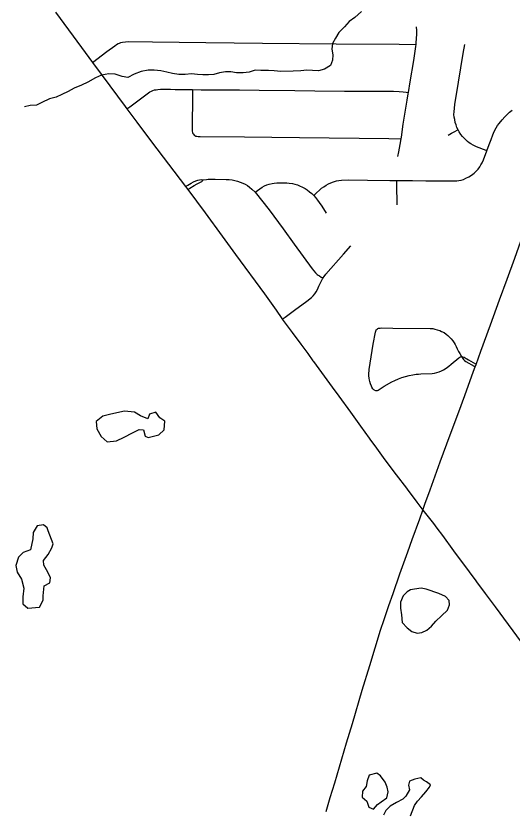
# Model space of a CAD drawing. Extents: x 0 to 34, y 0 to 22.
# Drawn here: x 3.472 to 4.363, y 18.065 to 19.495 of the extents above; entities that cross this region are included whole.
import ezdxf

# ---------------------------------------------------------------- set-up
doc = ezdxf.new("R2010")
doc.units = 0
for name, color, linetype in [('GM_X_City_Street', 7, 'Continuous'), ('GM_X_County_Road', 7, 'Continuous'), ('GM_X_Minor_Lake', 7, 'Continuous'), ('GM_X_Minor_River', 7, 'Continuous'), ('GM_X_State_Route', 7, 'Continuous')]:
    doc.layers.add(name, color=color, linetype=linetype)

msp = doc.modelspace()

# ---------------------------------------------------------------- linework, layer by layer
at = {"layer": 'GM_X_City_Street'}
for points in [[(4.1582, 19.2418), (4.1596, 19.25), (4.162, 19.2633), (4.1638, 19.2734), (4.1644, 19.2767), (4.1677, 19.2998), (4.1722, 19.3288), (4.1746, 19.3434), (4.1766, 19.3544), (4.177, 19.3572), (4.1803, 19.3758), (4.1867, 19.4143), (4.1903, 19.4395), (4.1908, 19.4431), (4.1912, 19.4463), (4.1918, 19.4537), (4.1921, 19.462), (4.1919, 19.4686), (4.1917, 19.4748)], [(3.6095, 19.4111), (3.6351, 19.4306), (3.6496, 19.4411), (3.6526, 19.4431), (3.6557, 19.4447), (3.6576, 19.4455), (3.6605, 19.4465), (3.6634, 19.4473), (3.6684, 19.4481), (3.6737, 19.4483), (3.7172, 19.4479), (3.8129, 19.4467), (3.9148, 19.4457), (4.0472, 19.4444), (4.1603, 19.4436), (4.1897, 19.4431), (4.1908, 19.4431)], [(4.3179, 19.2523), (4.3166, 19.2528), (4.2993, 19.2594), (4.2934, 19.2621), (4.2892, 19.2645), (4.2862, 19.2666), (4.2831, 19.269), (4.2793, 19.2724), (4.2744, 19.278), (4.2714, 19.2817), (4.2684, 19.2861), (4.2662, 19.2901), (4.2643, 19.2939), (4.2626, 19.2987), (4.2613, 19.3029), (4.2602, 19.3081), (4.2594, 19.3127), (4.2589, 19.3175), (4.259, 19.3222), (4.2604, 19.3352), (4.2668, 19.3757), (4.2753, 19.4272), (4.2781, 19.4431)], [(3.6711, 19.3275), (3.6762, 19.3313), (3.7099, 19.3563), (3.7124, 19.3579), (3.7155, 19.3594), (3.7178, 19.3604), (3.7208, 19.3615), (3.7236, 19.362), (3.7267, 19.3624), (3.7314, 19.3627), (3.7494, 19.3628), (3.7581, 19.3626), (3.789, 19.3622), (3.8049, 19.362), (3.8732, 19.3616), (3.909, 19.361), (3.973, 19.3607), (4.0088, 19.36), (4.062, 19.3596), (4.1284, 19.3592), (4.1501, 19.3591), (4.1605, 19.3588), (4.1678, 19.3584), (4.173, 19.3578), (4.177, 19.3572)], [(3.789, 19.3622), (3.7891, 19.3571), (3.7893, 19.3438), (3.7886, 19.301), (3.7887, 19.2873), (3.7893, 19.2849), (3.7899, 19.2834), (3.7908, 19.2818), (3.7921, 19.2804), (3.7934, 19.2795), (3.795, 19.2787), (3.7968, 19.2782), (3.7994, 19.2779), (3.8029, 19.2777), (3.8824, 19.2771), (3.9318, 19.2766), (3.9813, 19.276), (4.1418, 19.2741), (4.1626, 19.2734), (4.1638, 19.2734)], [(4.0071, 19.1716), (4.0083, 19.1728), (4.0209, 19.1847), (4.025, 19.1875), (4.029, 19.1902), (4.0334, 19.1925), (4.0378, 19.1945), (4.0426, 19.1963), (4.0477, 19.1979), (4.0521, 19.1988), (4.0567, 19.1994), (4.0702, 19.1997), (4.1037, 19.1992), (4.1435, 19.1988), (4.1565, 19.1987), (4.1844, 19.1985), (4.2086, 19.1983), (4.2503, 19.1979), (4.2573, 19.1979), (4.264, 19.1982), (4.2678, 19.1987), (4.272, 19.1995), (4.2759, 19.2008), (4.2804, 19.2028), (4.2858, 19.2054), (4.2903, 19.2083), (4.2953, 19.2122), (4.2988, 19.2157), (4.3023, 19.2194), (4.3052, 19.2232), (4.3074, 19.2267), (4.3094, 19.2304), (4.3117, 19.2358), (4.3179, 19.2523), (4.322, 19.2632), (4.3255, 19.2725), (4.3287, 19.2811), (4.3313, 19.2868), (4.3349, 19.2933), (4.3373, 19.2974), (4.3403, 19.3014), (4.3453, 19.3076), (4.3502, 19.3133), (4.3543, 19.3174), (4.3586, 19.3214), (4.3633, 19.3253)], [(4.2483, 19.2803), (4.2545, 19.2836), (4.2602, 19.2868), (4.2648, 19.2893), (4.2662, 19.2901)], [(3.7765, 19.1878), (3.7809, 19.1906), (3.7864, 19.194), (3.791, 19.1964), (3.7952, 19.1984), (3.7988, 19.1995), (3.8018, 19.2002), (3.8055, 19.2005), (3.8083, 19.1997)], [(3.7805, 19.1825), (3.7845, 19.185), (3.7923, 19.1899), (3.7972, 19.1928), (3.8025, 19.1953), (3.8056, 19.1968), (3.8073, 19.1981), (3.8083, 19.1997)], [(3.8083, 19.1997), (3.814, 19.2008), (3.8173, 19.201), (3.8298, 19.2009), (3.8493, 19.2006), (3.8547, 19.2004), (3.8606, 19.1997), (3.8654, 19.1988), (3.8699, 19.1977), (3.8748, 19.1959), (3.8793, 19.1941), (3.8836, 19.1919), (3.8876, 19.1895), (3.8914, 19.1867), (3.8957, 19.1834), (3.9017, 19.1776), (3.9267, 19.1458), (3.9517, 19.1118), (3.9719, 19.0842), (4.004, 19.0399), (4.007, 19.0361), (4.01, 19.033), (4.0133, 19.03), (4.0149, 19.0288), (4.0171, 19.0272), (4.0204, 19.0253), (4.0236, 19.0237)], [(4.1566, 19.1548), (4.1565, 19.1917), (4.1565, 19.1987)], [(3.9017, 19.1776), (3.9141, 19.1868), (3.9186, 19.1892), (3.9225, 19.1909), (3.9271, 19.1923), (3.9319, 19.1936), (3.9358, 19.1941), (3.9404, 19.1944), (3.9583, 19.1943), (3.9628, 19.194), (3.9686, 19.1931), (3.973, 19.1921), (3.9775, 19.1908), (3.9814, 19.1893), (3.9865, 19.1869), (3.9914, 19.1842), (3.9949, 19.182), (3.9994, 19.1786), (4.0036, 19.1752), (4.0071, 19.1716), (4.0098, 19.1684), (4.0137, 19.1633), (4.0167, 19.159), (4.0214, 19.1524), (4.0294, 19.14)], [(3.9504, 18.9497), (3.9554, 18.9533), (3.9725, 18.9656), (3.9946, 18.9816), (4.0028, 18.9885), (4.0058, 18.9914), (4.0087, 18.9948), (4.0113, 18.9987), (4.0137, 19.0031), (4.0163, 19.0087), (4.019, 19.0151), (4.0209, 19.0186), (4.0227, 19.0221), (4.0236, 19.0237), (4.0255, 19.0262), (4.0289, 19.0305), (4.0601, 19.0661), (4.0735, 19.0815)], [(4.1161, 18.8217), (4.1147, 18.8225), (4.1137, 18.8234), (4.1128, 18.8245), (4.1114, 18.827), (4.1105, 18.8293), (4.109, 18.8335), (4.1077, 18.8374), (4.1069, 18.8401), (4.1063, 18.8434), (4.1058, 18.8476), (4.1057, 18.85), (4.1062, 18.8592), (4.1136, 18.9046), (4.1176, 18.9264), (4.1183, 18.9281), (4.1193, 18.9301)], [(4.1193, 18.9301), (4.1207, 18.9317), (4.1221, 18.9325), (4.1234, 18.9331), (4.126, 18.9336), (4.1287, 18.9337), (4.1491, 18.9336), (4.2161, 18.9329), (4.2206, 18.9325), (4.2246, 18.9318), (4.2288, 18.9306), (4.2334, 18.9291), (4.2367, 18.9276), (4.241, 18.9253), (4.2448, 18.9227), (4.248, 18.9203), (4.251, 18.9174), (4.254, 18.9143), (4.2567, 18.9107), (4.259, 18.9072), (4.2608, 18.9042), (4.2626, 18.9006), (4.2647, 18.8961), (4.2671, 18.8915), (4.2693, 18.8877), (4.2725, 18.8826)], [(4.1161, 18.8217), (4.1177, 18.8214), (4.1194, 18.8212), (4.1212, 18.8215), (4.1227, 18.822), (4.1336, 18.8288), (4.1471, 18.8368), (4.1524, 18.8395), (4.159, 18.8423), (4.1652, 18.8445), (4.1715, 18.8465), (4.1783, 18.8481), (4.185, 18.8494), (4.1911, 18.8504), (4.1953, 18.8507), (4.1992, 18.851), (4.2197, 18.8517), (4.2239, 18.8524), (4.228, 18.8534), (4.232, 18.8548), (4.2366, 18.8567), (4.2398, 18.8584), (4.2446, 18.8612), (4.2496, 18.865), (4.2538, 18.8684), (4.2679, 18.8801), (4.2695, 18.8812), (4.2705, 18.8818), (4.2716, 18.8824), (4.2725, 18.8826)], [(4.2725, 18.8826), (4.2747, 18.879), (4.276, 18.877), (4.2769, 18.876), (4.2778, 18.8752), (4.2799, 18.8737), (4.295, 18.8649), (4.297, 18.8638)], [(4.2725, 18.8826), (4.2771, 18.881), (4.2789, 18.8801), (4.2805, 18.8791), (4.2821, 18.8781), (4.2847, 18.8765), (4.2975, 18.869), (4.2987, 18.8683)]]:
    msp.add_lwpolyline(points, dxfattribs=at)
at = {"layer": 'GM_X_County_Road'}
for points in [[(4.297, 18.8638), (4.2987, 18.8683), (4.3073, 18.8921), (4.3244, 18.9395), (4.3407, 18.9844), (4.3545, 19.0216), (4.3681, 19.0589), (4.3862, 19.1098), (4.3937, 19.131), (4.4069, 19.1685), (4.4174, 19.199), (4.4314, 19.2394), (4.4378, 19.2588), (4.4456, 19.2803), (4.4629, 19.3271), (4.4698, 19.3466)], [(4.2032, 18.6064), (4.2068, 18.6171), (4.216, 18.6425), (4.2341, 18.6928), (4.2521, 18.7418), (4.2675, 18.7831), (4.2783, 18.8122), (4.2942, 18.8559), (4.297, 18.8638)], [(4.0294, 18.0647), (4.0318, 18.0727), (4.0365, 18.0897), (4.0404, 18.1027), (4.0445, 18.1164), (4.0658, 18.1879), (4.0765, 18.2229), (4.0942, 18.2825), (4.1075, 18.3272), (4.1271, 18.3907), (4.1333, 18.4096), (4.1419, 18.4349), (4.1497, 18.4565), (4.1618, 18.4917), (4.1758, 18.5315), (4.1839, 18.5537), (4.1976, 18.5904), (4.2032, 18.6064)]]:
    msp.add_lwpolyline(points, dxfattribs=at)
at = {"layer": 'GM_X_Minor_Lake'}
for p, q in [((3.6671, 18.7844), (3.6422, 18.7785)), ((3.5384, 18.5456), (3.5299, 18.569)), ((4.2317, 18.4565), (4.2089, 18.4643)), ((4.1352, 18.1175), (4.1267, 18.1288))]:
    msp.add_line(p, q, dxfattribs=at)
for points in [[(3.6422, 18.7785), (3.6279, 18.7753), (3.6158, 18.7658), (3.6171, 18.7521), (3.6247, 18.7385), (3.6358, 18.7291), (3.6524, 18.7308), (3.666, 18.7377), (3.6815, 18.7454), (3.6931, 18.7512), (3.7007, 18.7509), (3.7038, 18.7395), (3.7095, 18.7369), (3.7284, 18.7416), (3.7382, 18.7504), (3.7396, 18.766), (3.7304, 18.772), (3.7232, 18.7825), (3.7119, 18.7786), (3.7089, 18.7703), (3.6956, 18.7755), (3.685, 18.7822), (3.6671, 18.7844)], [(3.5299, 18.569), (3.528, 18.5747), (3.5211, 18.5799), (3.5102, 18.5783), (3.5027, 18.5661), (3.502, 18.5548), (3.498, 18.535), (3.4848, 18.53), (3.4762, 18.5216), (3.4717, 18.5067), (3.4741, 18.4946), (3.4818, 18.4822), (3.4857, 18.4663), (3.4843, 18.4507), (3.4844, 18.4378), (3.4931, 18.4303), (3.5143, 18.4316), (3.5207, 18.4442), (3.5206, 18.4525), (3.5227, 18.4703), (3.5325, 18.4753), (3.5336, 18.4845), (3.529, 18.495), (3.5217, 18.5075), (3.5212, 18.5158), (3.5295, 18.5265), (3.5362, 18.5383), (3.5384, 18.5456)], [(4.2089, 18.4643), (4.1998, 18.4658), (4.1877, 18.4645), (4.1806, 18.4629), (4.1745, 18.4595), (4.1674, 18.4522), (4.1626, 18.4408), (4.163, 18.4298), (4.1646, 18.4181), (4.1659, 18.4044), (4.175, 18.395), (4.1834, 18.3879), (4.1925, 18.3849), (4.2012, 18.3861), (4.2103, 18.3904), (4.2185, 18.398), (4.2264, 18.4064), (4.2365, 18.416), (4.2471, 18.4263), (4.2508, 18.4362), (4.25, 18.4438), (4.2438, 18.4513), (4.2317, 18.4565)], [(4.1267, 18.1288), (4.1203, 18.1336), (4.1063, 18.1301), (4.1026, 18.1195), (4.1008, 18.1096), (4.0944, 18.1012), (4.0941, 18.0902), (4.1025, 18.0831), (4.1056, 18.0725), (4.114, 18.0687), (4.1215, 18.0771), (4.1279, 18.0817), (4.138, 18.0894), (4.1406, 18.1001), (4.139, 18.1084), (4.1352, 18.1175)], [(4.1807, 18.0571), (4.1881, 18.0754), (4.1933, 18.083), (4.2005, 18.091), (4.2083, 18.0998), (4.2151, 18.1082), (4.2169, 18.1124), (4.2097, 18.1177), (4.204, 18.121), (4.1991, 18.1252), (4.1885, 18.1228), (4.179, 18.1193), (4.1772, 18.1117), (4.1792, 18.1034), (4.1724, 18.092), (4.1668, 18.087), (4.1555, 18.0808), (4.1442, 18.0743), (4.1363, 18.0666), (4.1322, 18.0583)]]:
    msp.add_lwpolyline(points, dxfattribs=at)
at = {"layer": 'GM_X_Minor_River'}
msp.add_lwpolyline([(4.0927, 19.5023), (4.0807, 19.4916), (4.0705, 19.4843), (4.0622, 19.4747), (4.0521, 19.4648), (4.0457, 19.4545), (4.0409, 19.445), (4.0395, 19.4351), (4.0414, 19.4245), (4.0407, 19.415), (4.037, 19.4055), (4.0265, 19.399), (4.0152, 19.3958), (4.0049, 19.3965), (3.9943, 19.3968), (3.9837, 19.396), (3.9701, 19.3951), (3.9478, 19.3949), (3.9357, 19.3956), (3.9255, 19.3963), (3.9118, 19.3962), (3.9016, 19.3968), (3.891, 19.3934), (3.8801, 19.3925), (3.868, 19.3924), (3.8581, 19.3939), (3.8483, 19.3942), (3.8377, 19.3922), (3.8275, 19.3891), (3.8177, 19.3886), (3.8078, 19.3885), (3.798, 19.3892), (3.7874, 19.3903), (3.776, 19.3894), (3.7647, 19.3893), (3.7533, 19.3911), (3.7431, 19.3937), (3.7324, 19.3959), (3.7199, 19.3973), (3.7094, 19.3969), (3.6969, 19.3945), (3.6844, 19.3898), (3.6727, 19.3841), (3.6625, 19.3859), (3.65, 19.3896), (3.6386, 19.3906), (3.6254, 19.3879), (3.6145, 19.3832), (3.6009, 19.3752), (3.5896, 19.3701), (3.5764, 19.3647), (3.5658, 19.3586), (3.5545, 19.3532), (3.5443, 19.3486), (3.5319, 19.3454), (3.5183, 19.3389), (3.5085, 19.3342), (3.4971, 19.3334), (3.4869, 19.3314), (3.4873, 19.3314)], dxfattribs=at)
at = {"layer": 'GM_X_State_Route'}
for points in [[(3.5431, 19.5012), (3.5895, 19.438), (3.6095, 19.4111), (3.6269, 19.3875), (3.6541, 19.3506), (3.6681, 19.3316), (3.6711, 19.3275), (3.6889, 19.3036), (3.7154, 19.2684), (3.7459, 19.2283), (3.7765, 19.1878), (3.7805, 19.1825), (3.812, 19.1409), (3.8425, 19.0988), (3.8665, 19.0656), (3.9183, 18.9949), (3.9391, 18.9654), (3.9496, 18.9508), (3.9504, 18.9497), (3.9684, 18.9253), (3.9836, 18.9048), (3.996, 18.8877)], [(3.996, 18.8877), (4.0055, 18.8746), (4.0066, 18.8732)], [(4.0066, 18.8732), (4.0304, 18.8405), (4.04, 18.8274), (4.0517, 18.8114), (4.0728, 18.7821), (4.0911, 18.757), (4.1067, 18.7354), (4.1079, 18.7337)], [(4.1079, 18.7337), (4.1199, 18.7174), (4.1349, 18.6967), (4.1549, 18.6699), (4.1734, 18.6457)], [(4.1734, 18.6457), (4.1745, 18.6442), (4.1921, 18.6208), (4.2032, 18.6064), (4.208, 18.6001), (4.2218, 18.5825), (4.2282, 18.5739)], [(4.2282, 18.5739), (4.2381, 18.5605), (4.2583, 18.5329), (4.2861, 18.4955), (4.2983, 18.4789), (4.2995, 18.4773)], [(4.2995, 18.4773), (4.3148, 18.4564), (4.3327, 18.4325), (4.3796, 18.369)]]:
    msp.add_lwpolyline(points, dxfattribs=at)

doc.saveas('drawing.dxf')
